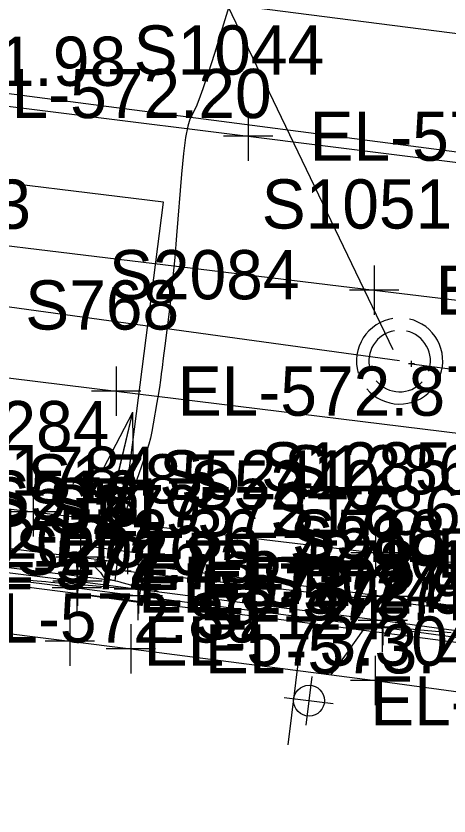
# Model space of a CAD drawing. Extents: x 1724534 to 1727318, y 657156 to 660047.
# Drawn here: x 1725868.5 to 1725903.6, y 658518.4 to 658583.4 of the extents above; entities that cross this region are included whole.
import ezdxf

# ---------------------------------------------------------------- set-up
doc = ezdxf.new("R2010")
doc.units = 0
for name, color, linetype in [('SURVEY - CONTOURS - Intermediate with optional Text', 7, 'Continuous'), ('SURVEY - DRAINAGE - Area Shapes', 7, 'Continuous'), ('SURVEY - DRAINAGE - Storm Sewer', 7, 'Continuous'), ('SURVEY - DRAINAGE - Storm Sewer - Points - Locators', 7, 'Continuous'), ('SURVEY - DRAINAGE - Storm Sewer - Points - Numbers', 7, 'Continuous'), ('SURVEY - DTM - Breaklines', 7, 'Continuous'), ('SURVEY - DTM - Breaklines - Points - Elevations', 7, 'Continuous'), ('SURVEY - DTM - Breaklines - Points - Locators', 7, 'Continuous'), ('SURVEY - DTM - Breaklines - Points - Numbers', 7, 'Continuous'), ('SURVEY - TRAFFIC CONTROL - Pavement Marking - Points - Elevations', 7, 'Continuous'), ('SURVEY - TRAFFIC CONTROL - Pavement Marking - Points - Locators', 7, 'Continuous'), ('SURVEY - TRAFFIC CONTROL - Pavement Marking - Points - Numbers', 7, 'Continuous'), ('SURVEY - TRAFFIC CONTROL - Pavement Marking with Text', 7, 'Continuous'), ('SURVEY - TRAFFIC CONTROL - Signs - Points - Elevations', 7, 'Continuous'), ('SURVEY - TRAFFIC CONTROL - Signs - Points - Locators', 7, 'Continuous'), ('SURVEY - TRAFFIC CONTROL - Signs - Points - Numbers', 7, 'Continuous'), ('SURVEY - TRAFFIC CONTROL - Signs and Devices with Text', 7, 'Continuous'), ('SURVEY - TRANSPORTATION - Features', 7, 'Continuous'), ('SURVEY - TRANSPORTATION - Features - Points - Elevations', 7, 'Continuous'), ('SURVEY - TRANSPORTATION - Features - Points - Locators', 7, 'Continuous'), ('SURVEY - TRANSPORTATION - Features - Points - Numbers', 7, 'Continuous'), ('SURVEY - TRANSPORTATION - Roads', 7, 'Continuous'), ('SURVEY - TRANSPORTATION - Roads - Points - Elevations', 7, 'Continuous'), ('SURVEY - TRANSPORTATION - Roads - Points - Locators', 7, 'Continuous'), ('SURVEY - TRANSPORTATION - Roads - Points - Numbers', 7, 'Continuous'), ('SURVEY - UTILITIES - Electric (Underground) with Text', 7, 'Continuous'), ('SURVEY - UTILITIES - Water - Points - Elevations', 7, 'Continuous'), ('SURVEY - UTILITIES - Water with Text', 7, 'Continuous')]:
    doc.layers.add(name, color=color, linetype=linetype)

msp = doc.modelspace()

# ---------------------------------------------------------------- linework, layer by layer
at = {"layer": 'SURVEY - CONTOURS - Intermediate with optional Text'}
for points in [[(1725886.056, 658585.138), (1725884.574, 658580.353), (1725884.064, 658578.736), (1725883.647, 658577.474), (1725883.323, 658576.566), (1725883.092, 658576.013), (1725882.598, 658575.01), (1725882.417, 658574.448), (1725882.244, 658573.513), (1725882.078, 658572.206), (1725881.921, 658570.526), (1725881.513, 658565.549), (1725881.361, 658563.775), (1725881.213, 658562.189), (1725881.067, 658560.788), (1725880.925, 658559.574), (1725880.549, 658556.586), (1725880.423, 658555.586), (1725880.327, 658554.826), (1725880.263, 658554.307), (1725880.228, 658554.028), (1725880.177, 658553.605), (1725880.146, 658553.385), (1725880.092, 658553.042), (1725880.015, 658552.575), (1725879.914, 658551.986), (1725879.614, 658550.249), (1725879.499, 658549.631), (1725879.379, 658549.079), (1725879.253, 658548.594), (1725879.122, 658548.176), (1725878.765, 658547.148), (1725878.621, 658546.734), (1725878.272, 658545.728), (1725878.066, 658545.136), (1725877.06, 658542.239), (1725876.584, 658541.378), (1725876.487, 658541.181), (1725876.402, 658540.96), (1725876.328, 658540.714), (1725876.265, 658540.443), (1725875.997, 658539.121), (1725875.014, 658538.991), (1725874.844, 658538.952), (1725874.757, 658538.889), (1725874.751, 658538.803), (1725874.828, 658538.694), (1725875.142, 658538.372), (1725875.249, 658538.259), (1725875.334, 658538.162), (1725875.399, 658538.08), (1725875.442, 658538.015), (1725875.528, 658537.862), (1725875.577, 658537.807), (1725875.66, 658537.755), (1725875.777, 658537.706), (1725875.927, 658537.661), (1725876.373, 658537.546), (1725876.542, 658537.502), (1725876.715, 658537.455), (1725876.893, 658537.405), (1725877.074, 658537.353), (1725877.565, 658537.212), (1725877.736, 658537.171), (1725877.884, 658537.157), (1725878.006, 658537.169), (1725878.104, 658537.206), (1725878.334, 658537.341), (1725878.463, 658537.417), (1725878.495, 658537.436), (1725878.506, 658537.443), (1725878.506, 658537.443), (1725878.506, 658537.442), (1725878.506, 658537.442), (1725878.506, 658537.442), (1725878.507, 658537.442), (1725878.535, 658537.427), (1725878.62, 658537.381), (1725878.958, 658537.197), (1725880.011, 658536.627), (1725878.897, 658536.728), (1725878.689, 658536.747), (1725878.54, 658536.76), (1725878.42, 658536.771), (1725878.42, 658536.771), (1725878.42, 658536.771), (1725878.42, 658536.771), (1725878.42, 658536.771), (1725878.42, 658536.771), (1725878.36, 658536.776), (1725878.181, 658536.791), (1725877.882, 658536.816), (1725877.464, 658536.85), (1725875.739, 658536.993), (1725875.339, 658537.026), (1725874.992, 658537.056), (1725874.696, 658537.081), (1725873.975, 658537.142), (1725873.561, 658537.177), (1725873.448, 658537.187), (1725873.397, 658537.191), (1725873.346, 658537.195), (1725873.327, 658537.197), (1725873.289, 658537.2), (1725873.269, 658537.202), (1725873.217, 658537.206), (1725873.167, 658537.211), (1725873.054, 658537.22), (1725872.643, 658537.255), (1725871.93, 658537.315), (1725871.636, 658537.34), (1725871.289, 658537.369), (1725870.888, 658537.404), (1725869.155, 658537.552), (1725868.725, 658537.589), (1725868.398, 658537.617)], [(1725903.802, 658533.268), (1725901.902, 658533.441), (1725896.923, 658533.894), (1725895.801, 658532.284), (1725895.589, 658531.986), (1725895.369, 658531.678), (1725895.138, 658531.361), (1725894.042, 658529.856)]]:
    msp.add_lwpolyline(points, dxfattribs=at)
at = {"layer": 'SURVEY - DRAINAGE - Area Shapes'}
msp.add_lwpolyline([(1725876.527, 658537.521), (1725880.453, 658568.253), (1725462.782, 658619.36), (1725459.014, 658588.567)], close=True, dxfattribs=at)
at = {"layer": 'SURVEY - DRAINAGE - Storm Sewer'}
for p, q in [((1725899.095, 658556.269), (1725845.926, 658666.932)), ((1725900.583, 658555.127), (1726009.35, 658541.146)), ((1725875.103, 658539.105), (1725877.947, 658551.202)), ((1725875.586, 658546.621), (1725877.947, 658551.202)), ((1725876.803, 658546.335), (1725877.947, 658551.202)), ((1725876.803, 658546.335), (1725877.947, 658551.202)), ((1725878.02, 658546.049), (1725877.947, 658551.202)), ((1725876.803, 658546.335), (1725875.658, 658541.468)), ((1725876.216, 658538.056), (1725876.216, 658538.056)), ((1725877.563, 658538.288), (1726031.356, 658520.458))]:
    msp.add_line(p, q, dxfattribs=at)
for points in [[(1725899.594, 658555.371), (1725464.565, 658615.304), (1725129.381, 658652.795)], [(1725873.466, 658536.417), (1725874.013, 658540.379), (1725878.966, 658539.695), (1725878.419, 658535.733), (1725873.466, 658536.417)]]:
    msp.add_lwpolyline(points, dxfattribs=at)
for radius, start, end in [(3.5, 98.95945, 196.2542), (3.5, 340.55316, 76.99944), (2.5, 99.76186, 196.20006), (2.5, 340.55043, 77.09543), (2.5, 220.31418, 317.14876), (3.5, 220.39621, 317.18929)]:
    msp.add_arc((1725899.62, 658555.356), radius, start, end, dxfattribs=at)
at = {"layer": 'SURVEY - DRAINAGE - Storm Sewer - Points - Locators'}
for p, q in [((1725900.583, 658554.877), (1725900.583, 658555.377)), ((1725900.833, 658555.127), (1725900.333, 658555.127)), ((1725900.583, 658555.127), (1725900.583, 658555.127)), ((1725900.583, 658555.127), (1725900.583, 658555.127)), ((1725875.353, 658539.105), (1725874.853, 658539.105)), ((1725875.103, 658538.855), (1725875.103, 658539.355)), ((1725875.103, 658539.105), (1725875.103, 658539.105)), ((1725875.103, 658539.105), (1725875.103, 658539.105)), ((1725877.563, 658538.038), (1725877.563, 658538.538)), ((1725877.813, 658538.288), (1725877.313, 658538.288)), ((1725877.563, 658538.288), (1725877.563, 658538.288)), ((1725877.563, 658538.288), (1725877.563, 658538.288))]:
    msp.add_line(p, q, dxfattribs=at)
at = {"layer": 'SURVEY - DTM - Breaklines'}
msp.add_lwpolyline([(1725680.682, 658560.757), (1725700.532, 658558.327), (1725720.383, 658555.896), (1725740.231, 658553.451), (1725761.261, 658550.794), (1725763.358, 658550.522), (1725772.397, 658549.361), (1725785.767, 658547.812), (1725794.485, 658546.715), (1725814.329, 658544.278), (1725834.171, 658541.836), (1725838.432, 658541.293), (1725858.267, 658538.797), (1725873.4, 658536.913), (1725878.358, 658536.288), (1725898.186, 658533.731), (1725916.254, 658531.264)], dxfattribs=at)
at = {"layer": 'SURVEY - DTM - Breaklines - Points - Locators'}
for p, q in [((1725873.4, 658538.913), (1725873.4, 658534.913)), ((1725878.358, 658538.288), (1725878.358, 658534.288)), ((1725875.4, 658536.913), (1725871.4, 658536.913)), ((1725880.358, 658536.288), (1725876.358, 658536.288)), ((1725898.186, 658535.731), (1725898.186, 658531.731)), ((1725900.186, 658533.731), (1725896.186, 658533.731))]:
    msp.add_line(p, q, dxfattribs=at)
at = {"layer": 'SURVEY - TRAFFIC CONTROL - Pavement Marking - Points - Locators'}
for p, q in [((1725887.31, 658575.624), (1725887.31, 658571.624)), ((1725889.31, 658573.624), (1725885.31, 658573.624)), ((1725897.548, 658563.116), (1725897.548, 658559.116)), ((1725899.548, 658561.116), (1725895.548, 658561.116)), ((1725876.604, 658554.91), (1725876.604, 658550.91)), ((1725878.604, 658552.91), (1725874.604, 658552.91))]:
    msp.add_line(p, q, dxfattribs=at)
at = {"layer": 'SURVEY - TRAFFIC CONTROL - Pavement Marking with Text'}
for points in [[(1725469.93, 658636.195), (1725476.311, 658635.371), (1725478.295, 658635.122), (1725516.011, 658630.481), (1725599.369, 658620.164), (1725678.757, 658610.338), (1725738.298, 658602.97), (1725780.716, 658597.719), (1725790.639, 658596.491), (1725852.127, 658588.674), (1725871.961, 658586.151), (1725916.153, 658580.463)], [(1725507.893, 658598.435), (1725611.44, 658585.624), (1725663.045, 658579.239), (1725732.511, 658570.646), (1725771.433, 658565.831), (1725828.993, 658558.789), (1725876.604, 658552.91), (1725911.384, 658548.615)], [(1725691.276, 658598.614), (1725717.028, 658595.036), (1725719.009, 658594.766), (1725742.941, 658591.917), (1725766.76, 658588.985), (1725807.969, 658583.629), (1725837.716, 658579.798), (1725859.541, 658577.092), (1725887.31, 658573.624), (1725917.054, 658569.88)], [(1725753.893, 658578.677), (1725768.555, 658576.886), (1725792.375, 658573.977), (1725838.021, 658568.345), (1725840.005, 658568.1), (1725897.548, 658561.116), (1725916.187, 658558.855)]]:
    msp.add_lwpolyline(points, dxfattribs=at)
at = {"layer": 'SURVEY - TRAFFIC CONTROL - Signs - Points - Locators'}
for p, q in [((1725892.479, 658529.727), (1725891.993, 658525.757)), ((1725894.221, 658527.499), (1725890.251, 658527.985))]:
    msp.add_line(p, q, dxfattribs=at)
at = {"layer": 'SURVEY - TRAFFIC CONTROL - Signs and Devices with Text'}
msp.add_line((1725890.565, 658524.168), (1725891.476, 658531.613), dxfattribs=at)
msp.add_circle((1725892.264, 658527.76), 1.25, dxfattribs=at)
at = {"layer": 'SURVEY - TRANSPORTATION - Features'}
for points in [[(1725680.75, 658561.297), (1725700.601, 658558.867), (1725720.452, 658556.439), (1725740.3, 658553.994), (1725761.33, 658551.338), (1725763.427, 658551.066), (1725772.465, 658549.905), (1725773.017, 658549.841), (1725785.837, 658548.356), (1725794.555, 658547.258), (1725814.399, 658544.822), (1725834.241, 658542.379), (1725838.502, 658541.836), (1725858.338, 658539.34), (1725873.47, 658537.457), (1725878.428, 658536.831), (1725898.256, 658534.275), (1725916.324, 658531.808)], [(1725773.017, 658549.841), (1725772.713, 658551.857), (1725786.089, 658550.308), (1725794.807, 658549.211), (1725814.651, 658546.773), (1725834.493, 658544.331), (1725838.754, 658543.788), (1725858.589, 658541.292), (1725873.721, 658539.408), (1725878.681, 658538.783), (1725898.508, 658536.226), (1725916.581, 658533.801)], [(1725760.676, 658546.181), (1725762.959, 658547.374), (1725771.996, 658546.202), (1725785.261, 658543.884), (1725793.979, 658542.787), (1725813.816, 658540.298), (1725833.635, 658537.675), (1725837.876, 658536.979), (1725857.711, 658534.482), (1725872.844, 658532.599), (1725877.802, 658531.973), (1725897.627, 658529.389), (1725915.695, 658526.927)]]:
    msp.add_lwpolyline(points, dxfattribs=at)
at = {"layer": 'SURVEY - TRANSPORTATION - Features - Points - Locators'}
for p, q in [((1725873.721, 658541.408), (1725873.721, 658537.408)), ((1725878.681, 658540.783), (1725878.681, 658536.783)), ((1725875.721, 658539.408), (1725871.721, 658539.408)), ((1725873.47, 658539.457), (1725873.47, 658535.457)), ((1725880.681, 658538.783), (1725876.681, 658538.783)), ((1725878.428, 658538.831), (1725878.428, 658534.831)), ((1725898.508, 658538.226), (1725898.508, 658534.226)), ((1725875.47, 658537.457), (1725871.47, 658537.457)), ((1725880.428, 658536.831), (1725876.428, 658536.831)), ((1725900.508, 658536.226), (1725896.508, 658536.226)), ((1725898.256, 658536.275), (1725898.256, 658532.275)), ((1725872.844, 658534.599), (1725872.844, 658530.599)), ((1725877.802, 658533.973), (1725877.802, 658529.973)), ((1725900.256, 658534.275), (1725896.256, 658534.275)), ((1725874.844, 658532.599), (1725870.844, 658532.599)), ((1725879.802, 658531.973), (1725875.802, 658531.973)), ((1725897.627, 658531.389), (1725897.627, 658527.389)), ((1725899.627, 658529.389), (1725895.627, 658529.389))]:
    msp.add_line(p, q, dxfattribs=at)
at = {"layer": 'SURVEY - TRANSPORTATION - Roads'}
msp.add_lwpolyline([(1725616.971, 658574.343), (1725730.092, 658560.27), (1725772.626, 658554.978), (1725818.273, 658549.383), (1725869.87, 658543.106), (1725897.655, 658539.757), (1725899.639, 658539.517), (1725928.541, 658535.917)], dxfattribs=at)
at = {"layer": 'SURVEY - TRANSPORTATION - Roads - Points - Locators'}
for p, q in [((1725869.87, 658545.106), (1725869.87, 658541.106)), ((1725871.87, 658543.106), (1725867.87, 658543.106)), ((1725897.655, 658541.757), (1725897.655, 658537.757)), ((1725899.639, 658541.517), (1725899.639, 658537.517)), ((1725899.655, 658539.757), (1725895.655, 658539.757)), ((1725901.639, 658539.517), (1725897.639, 658539.517))]:
    msp.add_line(p, q, dxfattribs=at)
at = {"layer": 'SURVEY - UTILITIES - Electric (Underground) with Text'}
msp.add_lwpolyline([(1725780.974, 658547.452), (1725837.588, 658541.08), (1725892.762, 658533.99), (1725944.681, 658527.231), (1725958.361, 658525.297), (1725964.566, 658523.411), (1725971.45, 658518.072), (1725975.975, 658512.132)], dxfattribs=at)
at = {"layer": 'SURVEY - UTILITIES - Water with Text'}
msp.add_lwpolyline([(1725847.724, 658579.712), (1725982.184, 658562.183), (1725988.335, 658559.963), (1726011.571, 658556.88)], dxfattribs=at)

# ---------------------------------------------------------------- texts
at = {"layer": 'SURVEY - DRAINAGE - Storm Sewer - Points - Numbers'}
for s, p in [('S2084', (1725876.018, 658560.371)), ('S5241', (1725880.103, 658544.105)), ('S5240', (1725882.563, 658543.288))]:
    msp.add_text(s, height=4, dxfattribs=at).set_placement(p)
at = {"layer": 'SURVEY - DTM - Breaklines - Points - Elevations'}
for s, p in [('EL-572.73', (1725863.267, 658536.797)), ('EL-573.24', (1725878.4, 658534.913)), ('EL-573.41', (1725883.358, 658534.288))]:
    msp.add_text(s, height=4, dxfattribs=at).set_placement(p)
at = {"layer": 'SURVEY - DTM - Breaklines - Points - Numbers'}
for s, p in [('S278', (1725866.017, 658541.913)), ('S279', (1725871.006, 658541.288)), ('S280', (1725890.677, 658538.731))]:
    msp.add_text(s, height=4, dxfattribs=at).set_placement(p)
at = {"layer": 'SURVEY - TRAFFIC CONTROL - Pavement Marking - Points - Elevations'}
for s, p in [('EL-572.20', (1725864.541, 658575.092)), ('EL-573.18', (1725892.31, 658571.624)), ('EL-571.63', (1725845.005, 658566.1)), ('EL-573.64', (1725902.548, 658559.116)), ('EL-572.87', (1725881.604, 658550.91))]:
    msp.add_text(s, height=4, dxfattribs=at).set_placement(p)
at = {"layer": 'SURVEY - TRAFFIC CONTROL - Pavement Marking - Points - Numbers'}
for s, p in [('S1044', (1725878.022, 658578.624)), ('S1051', (1725888.418, 658566.116)), ('S768', (1725869.221, 658557.91))]:
    msp.add_text(s, height=4, dxfattribs=at).set_placement(p)
at = {"layer": 'SURVEY - TRAFFIC CONTROL - Signs - Points - Elevations'}
msp.add_text('EL-574.41', height=4, dxfattribs=at).set_placement((1725897.236, 658525.742))
at = {"layer": 'SURVEY - TRAFFIC CONTROL - Signs - Points - Numbers'}
msp.add_text('S2124', height=4, dxfattribs=at).set_placement((1725882.948, 658532.742))
at = {"layer": 'SURVEY - TRANSPORTATION - Features - Points - Elevations'}
for s, p in [('EL-572.36', (1725863.589, 658539.292)), ('EL-572.25', (1725863.338, 658537.34)), ('EL-572.90', (1725878.721, 658537.408)), ('EL-573.11', (1725883.681, 658536.783)), ('EL-572.77', (1725878.47, 658535.457)), ('EL-572.95', (1725883.428, 658534.831)), ('EL-572.89', (1725863.711, 658532.482)), ('EL-573.30', (1725878.844, 658530.599)), ('EL-573.46', (1725883.802, 658529.973))]:
    msp.add_text(s, height=4, dxfattribs=at).set_placement(p)
at = {"layer": 'SURVEY - TRANSPORTATION - Features - Points - Numbers'}
for s, p in [('S1784', (1725864.433, 658544.408)), ('S1785', (1725869.393, 658543.783)), ('S516', (1725866.024, 658542.457)), ('S517', (1725871.092, 658541.831)), ('S1786', (1725889.11, 658541.226)), ('S518', (1725890.873, 658539.275)), ('S2025', (1725863.556, 658538.599)), ('S2026', (1725868.404, 658537.973)), ('S2027', (1725888.339, 658535.389))]:
    msp.add_text(s, height=4, dxfattribs=at).set_placement(p)
at = {"layer": 'SURVEY - TRANSPORTATION - Roads - Points - Elevations'}
for s, p in [('EL-572.76', (1725874.87, 658541.106)), ('EL-573.70', (1725902.655, 658537.757))]:
    msp.add_text(s, height=4, dxfattribs=at).set_placement(p)
at = {"layer": 'SURVEY - TRANSPORTATION - Roads - Points - Numbers'}
for s, p in [('S1284', (1725860.582, 658548.106)), ('S1285', (1725888.367, 658544.757)), ('S1286', (1725890.241, 658544.517))]:
    msp.add_text(s, height=4, dxfattribs=at).set_placement(p)
at = {"layer": 'SURVEY - UTILITIES - Water - Points - Elevations'}
msp.add_text('EL-571.98', height=4, dxfattribs=at).set_placement((1725852.724, 658577.712))

doc.saveas('drawing.dxf')
